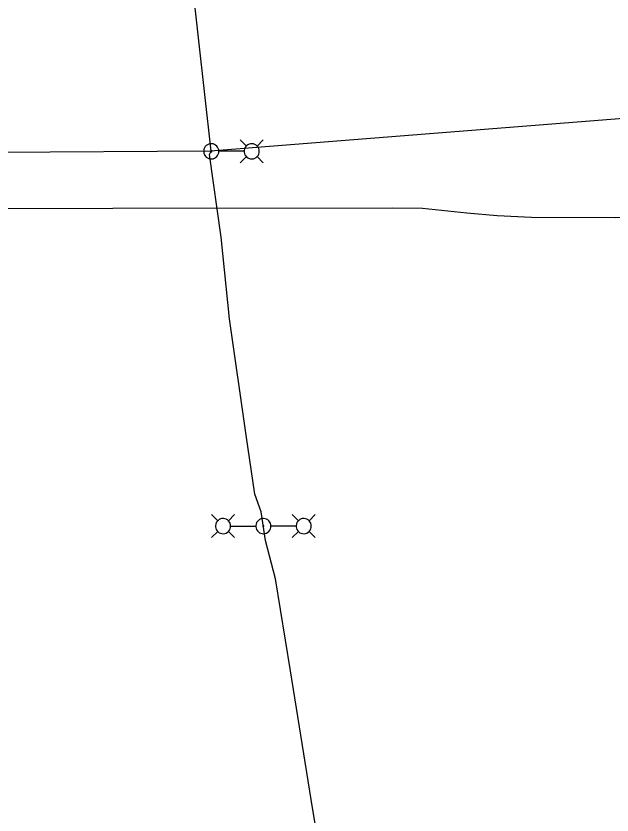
# Model space of a CAD drawing. Extents: x 596028 to 606371, y 330010 to 403088.
# Drawn here: x 604195.4 to 604366.5, y 339115.8 to 339345.3 of the extents above; entities that cross this region are included whole.
import ezdxf

# ---------------------------------------------------------------- set-up
doc = ezdxf.new("R2010")
doc.units = 0
for name, color, linetype in [('E_LTG', 7, 'Continuous'), ('E_LTG_CID', 7, 'Continuous'), ('E_UTL_T_UG', 7, 'Continuous')]:
    doc.layers.add(name, color=color, linetype=linetype)

msp = doc.modelspace()

# ---------------------------------------------------------------- linework, layer by layer
at = {"layer": 'E_LTG'}
for points in [[(604253.62, 339306.42), (604253.58, 339306.83), (604253.47, 339307.23), (604253.28, 339307.59), (604253.02, 339307.92), (604252.71, 339308.19), (604252.35, 339308.4), (604251.96, 339308.53), (604251.55, 339308.59), (604251.14, 339308.57), (604250.73, 339308.47), (604250.36, 339308.3), (604250.02, 339308.06), (604249.74, 339307.76), (604249.51, 339307.41), (604249.36, 339307.03), (604249.28, 339306.62), (604249.28, 339306.21), (604249.36, 339305.8), (604249.51, 339305.42), (604249.74, 339305.07), (604250.02, 339304.77), (604250.36, 339304.53), (604250.73, 339304.36), (604251.14, 339304.26), (604251.55, 339304.24), (604251.96, 339304.3), (604252.35, 339304.44), (604252.71, 339304.65), (604253.02, 339304.92), (604253.28, 339305.24), (604253.47, 339305.61), (604253.58, 339306.01), (604253.62, 339306.42)], [(604261.53, 339307.94), (604259.75, 339309.72)], [(604265.23, 339306.42), (604265.19, 339306.83), (604265.07, 339307.23), (604264.88, 339307.59), (604264.62, 339307.92), (604264.31, 339308.19), (604263.95, 339308.4), (604263.56, 339308.53), (604263.15, 339308.59), (604262.74, 339308.57), (604262.34, 339308.47), (604261.96, 339308.3), (604261.63, 339308.06), (604261.34, 339307.76), (604261.12, 339307.41), (604260.96, 339307.03), (604260.88, 339306.62), (604260.88, 339306.21), (604260.96, 339305.8), (604261.12, 339305.42), (604261.34, 339305.07), (604261.63, 339304.77), (604261.96, 339304.53), (604262.34, 339304.36), (604262.74, 339304.26), (604263.15, 339304.24), (604263.56, 339304.3), (604263.95, 339304.44), (604264.31, 339304.65), (604264.62, 339304.92), (604264.88, 339305.24), (604265.07, 339305.61), (604265.19, 339306.01), (604265.23, 339306.42)], [(604264.58, 339307.94), (604266.35, 339309.72)], [(604251.61, 339306.42), (604251.61, 339306.45), (604251.6, 339306.48), (604251.59, 339306.51), (604251.57, 339306.53), (604251.54, 339306.55), (604251.52, 339306.57), (604251.49, 339306.58), (604251.45, 339306.58), (604251.42, 339306.58), (604251.39, 339306.57), (604251.36, 339306.56), (604251.34, 339306.54), (604251.32, 339306.52), (604251.3, 339306.49), (604251.29, 339306.46), (604251.28, 339306.43), (604251.28, 339306.4), (604251.29, 339306.37), (604251.3, 339306.34), (604251.32, 339306.31), (604251.34, 339306.29), (604251.36, 339306.27), (604251.39, 339306.26), (604251.42, 339306.25), (604251.45, 339306.25), (604251.49, 339306.26), (604251.52, 339306.27), (604251.54, 339306.28), (604251.57, 339306.3), (604251.59, 339306.33), (604251.6, 339306.36), (604251.61, 339306.39), (604251.61, 339306.42)], [(604260.84, 339306.42), (604253.66, 339306.42)], [(604261.53, 339304.9), (604259.75, 339303.12)], [(604264.58, 339304.9), (604266.35, 339303.12)], [(604253.3, 339200.28), (604251.52, 339202.06)], [(604257, 339198.76), (604256.96, 339199.17), (604256.85, 339199.57), (604256.66, 339199.94), (604256.4, 339200.26), (604256.09, 339200.53), (604255.73, 339200.74), (604255.34, 339200.88), (604254.93, 339200.94), (604254.52, 339200.92), (604254.11, 339200.82), (604253.74, 339200.65), (604253.4, 339200.41), (604253.12, 339200.11), (604252.89, 339199.76), (604252.74, 339199.37), (604252.66, 339198.97), (604252.66, 339198.56), (604252.74, 339198.15), (604252.89, 339197.77), (604253.12, 339197.42), (604253.4, 339197.12), (604253.74, 339196.88), (604254.11, 339196.71), (604254.52, 339196.61), (604254.93, 339196.59), (604255.34, 339196.65), (604255.73, 339196.78), (604256.09, 339196.99), (604256.4, 339197.26), (604256.66, 339197.59), (604256.85, 339197.95), (604256.96, 339198.35), (604257, 339198.76)], [(604256.35, 339200.28), (604258.13, 339202.06)], [(604268.57, 339198.76), (604268.53, 339199.17), (604268.41, 339199.57), (604268.22, 339199.94), (604267.97, 339200.26), (604267.65, 339200.53), (604267.3, 339200.74), (604266.9, 339200.88), (604266.49, 339200.93), (604266.08, 339200.91), (604265.68, 339200.82), (604265.3, 339200.65), (604264.97, 339200.41), (604264.68, 339200.11), (604264.46, 339199.76), (604264.3, 339199.37), (604264.23, 339198.97), (604264.23, 339198.55), (604264.3, 339198.15), (604264.46, 339197.76), (604264.68, 339197.42), (604264.97, 339197.12), (604265.3, 339196.88), (604265.68, 339196.71), (604266.08, 339196.61), (604266.49, 339196.59), (604266.9, 339196.65), (604267.3, 339196.78), (604267.65, 339196.99), (604267.97, 339197.26), (604268.22, 339197.59), (604268.41, 339197.95), (604268.53, 339198.35), (604268.57, 339198.76)], [(604276.47, 339200.29), (604274.69, 339202.06)], [(604280.17, 339198.76), (604280.13, 339199.17), (604280.01, 339199.57), (604279.82, 339199.94), (604279.57, 339200.26), (604279.26, 339200.53), (604278.9, 339200.74), (604278.51, 339200.88), (604278.1, 339200.93), (604277.68, 339200.91), (604277.28, 339200.82), (604276.91, 339200.65), (604276.57, 339200.41), (604276.28, 339200.11), (604276.06, 339199.76), (604275.91, 339199.37), (604275.83, 339198.97), (604275.83, 339198.55), (604275.91, 339198.15), (604276.06, 339197.76), (604276.28, 339197.42), (604276.57, 339197.12), (604276.91, 339196.88), (604277.28, 339196.71), (604277.68, 339196.61), (604278.1, 339196.59), (604278.51, 339196.65), (604278.9, 339196.78), (604279.26, 339196.99), (604279.57, 339197.26), (604279.82, 339197.59), (604280.01, 339197.95), (604280.13, 339198.35), (604280.17, 339198.76)], [(604279.52, 339200.29), (604281.3, 339202.06)], [(604257.04, 339198.76), (604264.22, 339198.76)], [(604266.56, 339198.76), (604266.55, 339198.79), (604266.55, 339198.82), (604266.53, 339198.85), (604266.51, 339198.88), (604266.49, 339198.9), (604266.46, 339198.91), (604266.43, 339198.92), (604266.4, 339198.93), (604266.37, 339198.93), (604266.34, 339198.92), (604266.31, 339198.91), (604266.28, 339198.89), (604266.26, 339198.86), (604266.24, 339198.84), (604266.23, 339198.81), (604266.23, 339198.78), (604266.23, 339198.75), (604266.23, 339198.71), (604266.24, 339198.69), (604266.26, 339198.66), (604266.28, 339198.64), (604266.31, 339198.62), (604266.34, 339198.6), (604266.37, 339198.6), (604266.4, 339198.6), (604266.43, 339198.6), (604266.46, 339198.61), (604266.49, 339198.63), (604266.51, 339198.65), (604266.53, 339198.67), (604266.55, 339198.7), (604266.55, 339198.73), (604266.56, 339198.76)], [(604275.78, 339198.76), (604268.6, 339198.76)], [(604253.3, 339197.24), (604251.52, 339195.46)], [(604256.35, 339197.24), (604258.13, 339195.46)], [(604276.47, 339197.24), (604274.69, 339195.46)], [(604279.52, 339197.24), (604281.3, 339195.46)]]:
    msp.add_lwpolyline(points, dxfattribs=at)
at = {"layer": 'E_LTG_CID'}
for points in [[(604286.86, 339079.89), (604280.17, 339120.23), (604274.15, 339157.15), (604269.86, 339183.66), (604266.99, 339194.59), (604265.78, 339202.89), (604263.97, 339207.96), (604261.47, 339224.9), (604256.72, 339258.28), (604254.32, 339281.75), (604250.97, 339305.49), (604251.45, 339306.42), (604238.71, 339420.47)], [(604128.43, 339305.76), (604251.21, 339306.56), (604373.42, 339316.22), (604373.42, 339316.22)]]:
    msp.add_lwpolyline(points, dxfattribs=at)
at = {"layer": 'E_UTL_T_UG'}
for points in [[(603821.83, 339289.65), (604303.52, 339290.2)], [(604303.52, 339290.2), (604312.12, 339290.04), (604324.83, 339288.79), (604333.49, 339287.97), (604343.39, 339287.52), (604367.45, 339287.43), (604390.93, 339287.86), (604425.55, 339287.56), (604429.09, 339287.34)]]:
    msp.add_lwpolyline(points, dxfattribs=at)

doc.saveas('drawing.dxf')
